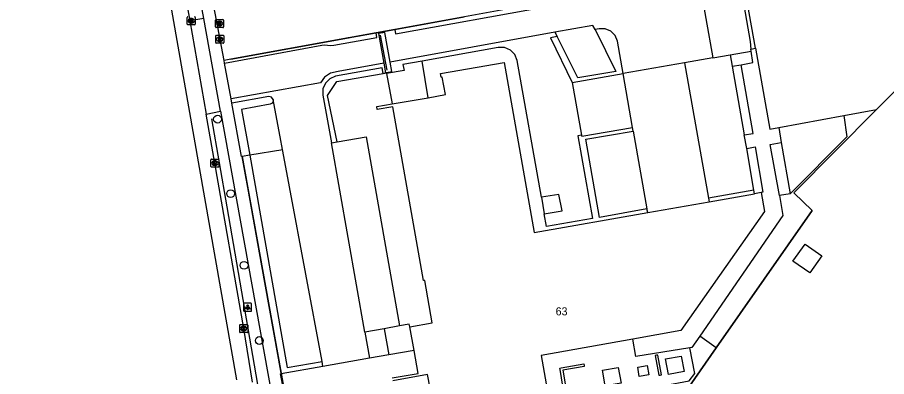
# Model space of a CAD drawing. Extents: x 155018 to 156648, y 383980 to 385733.
# Drawn here: x 155390.1 to 155498.7, y 385323.3 to 385368.2 of the extents above; entities that cross this region are included whole.
import ezdxf

# ---------------------------------------------------------------- set-up
doc = ezdxf.new("R2010")
doc.units = 0
for name, color, linetype in [('IMGEO_Boom', 7, 'Continuous'), ('IMGEO_Groenvoorziening', 7, 'Continuous'), ('IMGEO_Hek', 7, 'Continuous'), ('IMGEO_Kolk', 7, 'Continuous'), ('IMGEO_Lichtpunt', 7, 'Continuous'), ('IMGEO_Pand', 7, 'Continuous'), ('IMGEO_Pand_nummerreeks', 7, 'Continuous'), ('IMGEO_Parkeervlak_gesloten', 7, 'Continuous'), ('IMGEO_Parkeervlak_open', 7, 'Continuous'), ('IMGEO_Rijbaan_lokaal_gesloten', 7, 'Continuous'), ('IMGEO_Rijbaan_lokaal_open', 7, 'Continuous'), ('IMGEO_Rioolput', 7, 'Continuous'), ('IMGEO_Terreindeel_onvherhard', 7, 'Continuous'), ('IMGEO_Voetpad_halfverhard', 7, 'Continuous'), ('IMGEO_Voetpad_open', 7, 'Continuous')]:
    doc.layers.add(name, color=color, linetype=linetype)

msp = doc.modelspace()

# ---------------------------------------------------------------- linework, layer by layer
at = {"layer": 'IMGEO_Boom'}
for centre in [(155415.08, 385355.45), (155416.72, 385346.14), (155418.4, 385337.18), (155420.3, 385327.77)]:
    msp.add_circle(centre, 0.489, dxfattribs=at)
at = {"layer": 'IMGEO_Groenvoorziening'}
for points in [[(155477.41, 385326.84), (155489.4, 385344.04), (155487.11, 385346.25), (155487.14, 385346.28), (155497.42, 385356.65)], [(155486.63, 385346.12), (155485.29, 385345.9)], [(155477.41, 385326.84), (155475.35, 385328.33)], [(155462.64, 385305.65), (155477.41, 385326.84)]]:
    msp.add_lwpolyline(points, dxfattribs=at)
at = {"layer": 'IMGEO_Hek'}
for points in [[(155437.24, 385366.66), (155445.92, 385368.25)], [(155416.73, 385362.94), (155431.46, 385365.62), (155431.42, 385365.6), (155434.9, 385366.24)], [(155434.9, 385366.24), (155437.24, 385366.66)], [(155436.27, 385361.56), (155435.43, 385365.95)], [(155430.02, 385352.61), (155428.83, 385358.4), (155429.97, 385360.15), (155435.79, 385361.16)], [(155435.79, 385361.16), (155436.19, 385361.23)], [(155436.19, 385361.23), (155436.2, 385361.17)], [(155436.2, 385361.17), (155436.9, 385357.35)], [(155497.42, 385356.65), (155487.14, 385346.28)], [(155414.33, 385355.51), (155416.24, 385344.47), (155420.09, 385322.29), (155420.23, 385319.44), (155420.05, 385316.55)], [(155423.25, 385351.63), (155419.11, 385350.94)], [(155419.11, 385350.94), (155418.17, 385350.79), (155423.02, 385323.71)], [(155487.14, 385346.28), (155487.11, 385346.25), (155489.4, 385344.04), (155477.41, 385326.84)], [(155477.41, 385326.84), (155462.64, 385305.65)], [(155423.02, 385323.71), (155423.58, 385320.66)]]:
    msp.add_lwpolyline(points, dxfattribs=at)
at = {"layer": 'IMGEO_Kolk'}
for p, q in [((155411.3, 385367.32), (155411.3, 385368.18)), ((155411.79, 385368.03), (155411.81, 385368.03)), ((155412.3, 385368.18), (155412.3, 385367.32)), ((155412.22, 385367.25), (155411.37, 385367.25)), ((155411.81, 385367.47), (155411.78, 385367.47)), ((155414.25, 385349.53), (155414.25, 385350.38)), ((155414.33, 385350.45), (155415.18, 385350.45)), ((155415.18, 385349.45), (155414.33, 385349.45)), ((155414.74, 385350.23), (155414.77, 385350.23)), ((155414.76, 385349.67), (155414.74, 385349.67)), ((155415.25, 385350.38), (155415.25, 385349.53)), ((155417.85, 385328.84), (155417.85, 385329.7)), ((155417.92, 385329.77), (155418.77, 385329.77)), ((155418.36, 385328.99), (155418.33, 385328.99)), ((155418.34, 385329.55), (155418.36, 385329.55)), ((155418.85, 385329.7), (155418.85, 385328.84)), ((155418.77, 385328.77), (155417.92, 385328.77))]:
    msp.add_line(p, q, dxfattribs=at)
for points in [[(155411.3, 385367.32), (155411.3, 385368.18)], [(155411.62, 385367.95), (155411.74, 385367.95), (155411.74, 385367.8), (155411.87, 385367.95), (155412.04, 385367.95), (155411.89, 385367.8), (155412.04, 385367.55), (155411.89, 385367.55), (155411.81, 385367.72), (155411.74, 385367.65), (155411.74, 385367.55), (155411.62, 385367.55), (155411.62, 385367.95)], [(155412.3, 385368.18), (155412.3, 385367.32)], [(155412.22, 385367.25), (155411.37, 385367.25)], [(155414.25, 385349.53), (155414.25, 385350.38)], [(155414.33, 385350.45), (155415.18, 385350.45)], [(155415.18, 385349.45), (155414.33, 385349.45)], [(155414.57, 385350.15), (155414.7, 385350.15), (155414.7, 385350), (155414.83, 385350.15), (155414.99, 385350.15), (155414.85, 385350), (155415, 385349.75), (155414.85, 385349.75), (155414.76, 385349.92), (155414.7, 385349.85), (155414.7, 385349.75), (155414.57, 385349.75), (155414.57, 385350.15)], [(155415.25, 385350.38), (155415.25, 385349.53)], [(155417.85, 385328.84), (155417.85, 385329.7)], [(155417.92, 385329.77), (155418.77, 385329.77)], [(155418.17, 385329.47), (155418.29, 385329.47), (155418.29, 385329.32), (155418.42, 385329.47), (155418.59, 385329.47), (155418.44, 385329.32), (155418.59, 385329.07), (155418.44, 385329.07), (155418.36, 385329.24), (155418.29, 385329.17), (155418.29, 385329.07), (155418.17, 385329.07), (155418.17, 385329.47)], [(155418.85, 385329.7), (155418.85, 385328.84)], [(155418.77, 385328.77), (155417.92, 385328.77)]]:
    msp.add_lwpolyline(points, dxfattribs=at)
for centre, start, end in [((155411.37, 385368.18), 91.552, 178.448), ((155411.37, 385368.18), 91.552, 178.448), ((155412.22, 385368.18), 1.552, 88.448), ((155412.22, 385368.18), 1.552, 88.448), ((155411.37, 385367.33), 181.552, 268.448), ((155411.37, 385367.33), 181.552, 268.448), ((155412.22, 385367.33), 271.552, 358.448), ((155412.22, 385367.33), 271.552, 358.448), ((155414.33, 385350.38), 91.552, 178.448), ((155414.33, 385350.38), 91.552, 178.448), ((155414.33, 385349.53), 181.552, 268.448), ((155414.33, 385349.53), 181.552, 268.448), ((155415.18, 385350.38), 1.552, 88.448), ((155415.18, 385350.38), 1.552, 88.448), ((155415.18, 385349.53), 271.552, 358.448), ((155415.18, 385349.53), 271.552, 358.448), ((155417.92, 385329.7), 91.552, 178.448), ((155417.92, 385329.7), 91.552, 178.448), ((155417.92, 385328.85), 181.552, 268.448), ((155417.92, 385328.85), 181.552, 268.448), ((155418.77, 385329.7), 1.552, 88.448), ((155418.77, 385329.7), 1.552, 88.448), ((155418.77, 385328.85), 271.552, 358.448), ((155418.77, 385328.85), 271.552, 358.448)]:
    msp.add_arc(centre, 0.0765, start, end, dxfattribs=at)
for centre, major_axis, ratio, start_param, end_param in [((155411.78, 385367.75), (-0.387, 0.002), 0.722429, 4.712389, 7.853982), ((155411.81, 385367.75), (-0.39, 0.002), 0.717154, 1.570796, 4.712389), ((155414.74, 385349.95), (-0.387, 0.002), 0.722429, 4.712389, 7.853982), ((155414.76, 385349.95), (-0.39, 0.002), 0.717154, 1.570796, 4.712389), ((155418.33, 385329.27), (-0.387, 0.002), 0.722429, 4.712389, 7.853982), ((155418.36, 385329.27), (-0.39, 0.002), 0.717154, 1.570796, 4.712389)]:
    msp.add_ellipse(centre, major_axis=major_axis, ratio=ratio, start_param=start_param, end_param=end_param, dxfattribs=at)
at = {"layer": 'IMGEO_Lichtpunt'}
for p, q in [((155418.34, 385332.34), (155418.34, 385331.53)), ((155418.34, 385332.34), (155418.34, 385331.53)), ((155419.24, 385332.43), (155418.43, 385332.43)), ((155419.24, 385332.43), (155418.43, 385332.43)), ((155419.34, 385331.53), (155419.34, 385332.34)), ((155419.34, 385331.53), (155419.34, 385332.34)), ((155418.43, 385331.44), (155419.24, 385331.44)), ((155418.43, 385331.44), (155419.24, 385331.44))]:
    msp.add_line(p, q, dxfattribs=at)
for points in [[(155418.71, 385332), (155418.75, 385331.98), (155418.56, 385331.71), (155418.53, 385331.74), (155418.71, 385332)], [(155418.81, 385331.96), (155418.86, 385331.96), (155418.86, 385331.63), (155418.81, 385331.63), (155418.81, 385331.96)], [(155418.92, 385331.98), (155418.96, 385332), (155419.15, 385331.74), (155419.11, 385331.71), (155418.92, 385331.98)]]:
    msp.add_lwpolyline(points, dxfattribs=at)
msp.add_circle((155418.84, 385332.14), 0.0994, dxfattribs=at)
for centre, start, end in [((155418.43, 385332.34), 90, 180), ((155418.43, 385332.34), 90, 180), ((155419.24, 385332.34), 0, 90), ((155419.24, 385332.34), 0, 90), ((155418.43, 385331.53), 180, 270), ((155418.43, 385331.53), 180, 270), ((155419.24, 385331.53), 270, 0), ((155419.24, 385331.53), 270, 360)]:
    msp.add_arc(centre, 0.0946, start, end, dxfattribs=at)
at = {"layer": 'IMGEO_Pand'}
for points in [[(155497.42, 385356.65), (155515.23, 385374.57), (155512.67, 385388.95), (155511.8, 385393.87), (155506.78, 385392.98)], [(155482.3, 385364.33), (155480.6, 385373.9)], [(155482.3, 385364.33), (155484.1, 385354.22), (155485.21, 385354.42)], [(155441.39, 385358.13), (155443.58, 385358.52), (155443.17, 385360.72), (155443.02, 385360.7), (155442.94, 385361.14), (155450.89, 385362.54), (155454.65, 385341.26), (155468.85, 385343.77)], [(155459.41, 385360.02), (155465.79, 385361.14)], [(155466.95, 385354.42), (155465.79, 385361.14)], [(155459.41, 385360.02), (155460.57, 385353.44)], [(155436.9, 385357.35), (155441.39, 385358.13)], [(155439.1, 385329.48), (155441.89, 385329.98), (155440.97, 385335.28), (155440.83, 385335.26), (155436.98, 385357), (155435.02, 385356.65), (155434.97, 385357.02), (155436.9, 385357.35)], [(155493.33, 385355.9), (155497.42, 385356.65)], [(155485.21, 385354.42), (155493.33, 385355.9)], [(155460.57, 385353.44), (155460.59, 385353.31), (155466.95, 385354.42)], [(155483.01, 385346.27), (155483.44, 385343.9), (155473, 385329.02), (155466.98, 385327.96)], [(155483.01, 385346.27), (155482.17, 385346.12)], [(155468.85, 385343.77), (155476.52, 385345.13)], [(155476.52, 385345.13), (155482.17, 385346.12)], [(155489.1, 385336.23), (155486.99, 385337.71), (155488.5, 385339.82), (155490.59, 385338.35), (155489.1, 385336.23)], [(155439.64, 385326.52), (155439.1, 385329.48)], [(155466.98, 385327.96), (155455.53, 385325.92), (155458.58, 385308.66)], [(155436.92, 385323.09), (155440.16, 385323.66), (155439.64, 385326.52)], [(155450.24, 385300.54), (155450.06, 385300.3), (155448.49, 385301.47), (155447.09, 385302.84), (155445.89, 385304.39), (155444.93, 385306.1), (155445.02, 385306.14), (155444.34, 385307.87), (155443.96, 385309.65), (155442.72, 385316.81), (155442.09, 385320.33), (155441.93, 385320.31), (155441.34, 385323.51), (155436.98, 385322.74)]]:
    msp.add_lwpolyline(points, dxfattribs=at)
at = {"layer": 'IMGEO_Parkeervlak_gesloten'}
msp.add_lwpolyline([(155476.98, 385363.12), (155479.14, 385363.5)], dxfattribs=at)
at = {"layer": 'IMGEO_Parkeervlak_open'}
for points in [[(155479.4, 385362.06), (155480.9, 385353.49)], [(155422.04, 385357.91), (155422.03, 385357.65), (155421.89, 385357.43), (155421.65, 385357.32), (155418.09, 385356.66), (155419.11, 385350.94), (155423.8, 385324.4), (155428.14, 385325.14)], [(155482.09, 385346.59), (155481.21, 385351.79)], [(155435.91, 385329.25), (155433.5, 385328.82)]]:
    msp.add_lwpolyline(points, dxfattribs=at)
at = {"layer": 'IMGEO_Rijbaan_lokaal_gesloten'}
for points in [[(155417.5, 385322.86), (155398.29, 385432.16), (155390.07, 385480.51)], [(155406.93, 385394.35), (155408.16, 385387.2), (155410.39, 385374.47), (155411.6, 385367.74)], [(155437.24, 385366.66), (155437.31, 385366.1), (155475.24, 385372.98)], [(155475.24, 385372.98), (155476.98, 385363.12)], [(155411.6, 385367.74), (155413.68, 385356.07)], [(155462.26, 385366.66), (155462, 385367.17), (155457.24, 385366.31)], [(155415.97, 385362.45), (155428.12, 385364.71), (155428.47, 385364.75), (155428.83, 385364.69), (155429.18, 385364.67), (155429.63, 385364.7), (155434.98, 385365.67), (155434.9, 385366.24)], [(155437.24, 385366.66), (155434.9, 385366.24)], [(155436.65, 385362.58), (155435.98, 385366.29), (155435.18, 385366.16), (155435.87, 385362.44)], [(155457.24, 385366.31), (155436.65, 385362.58)], [(155465.79, 385361.14), (155465.08, 385365.19), (155464.79, 385365.9), (155464.25, 385366.45), (155463.53, 385366.74), (155462.76, 385366.74), (155462.26, 385366.66)], [(155416.77, 385358), (155415.97, 385362.45)], [(155473.44, 385362.49), (155465.79, 385361.14)], [(155476.98, 385363.12), (155473.44, 385362.49)], [(155435.87, 385362.44), (155430.16, 385361.41), (155429.21, 385361.19), (155428.46, 385360.7), (155427.93, 385360), (155416.77, 385358)], [(155419.47, 385322.57), (155418.35, 385329.27), (155414.75, 385349.95), (155413.68, 385356.07)], [(155493.33, 385355.9), (155493.73, 385353.24), (155486.63, 385346.12)], [(155485.21, 385354.42), (155485.53, 385352.54)], [(155485.53, 385352.54), (155486.63, 385346.12)], [(155455.92, 385343.61), (155458.14, 385343.99), (155457.75, 385346.02), (155455.55, 385345.68)], [(155455.55, 385345.68), (155455.92, 385343.61)]]:
    msp.add_lwpolyline(points, dxfattribs=at)
at = {"layer": 'IMGEO_Rijbaan_lokaal_open'}
for points in [[(155413.36, 385368.05), (155411.6, 385367.74)], [(155415.46, 385356.43), (155413.36, 385368.05)], [(155457.54, 385365.78), (155456.68, 385365.63), (155459.41, 385360.02)], [(155457.24, 385366.31), (155457.54, 385365.78)], [(155455.55, 385345.68), (155452.52, 385362.8), (155452.22, 385363.53), (155451.68, 385364.09), (155450.95, 385364.4), (155450.16, 385364.42), (155440.64, 385362.72)], [(155436.18, 385361.27), (155436.86, 385361.39), (155436.65, 385362.58)], [(155440.64, 385362.72), (155438.25, 385362.29), (155438.39, 385361.54), (155436.2, 385361.17)], [(155473.44, 385362.49), (155476.43, 385345.58)], [(155435.79, 385361.16), (155435.65, 385361.85), (155429.81, 385360.81), (155429.1, 385360.5), (155428.56, 385359.96), (155428.25, 385359.23), (155428.24, 385358.44), (155429.32, 385352.49)], [(155435.87, 385362.44), (155436.07, 385361.25), (155436.18, 385361.27)], [(155436.19, 385361.23), (155435.79, 385361.16)], [(155436.18, 385361.27), (155436.19, 385361.23)], [(155436.2, 385361.17), (155436.19, 385361.23)], [(155422.04, 385357.91), (155421.84, 385358.21), (155421.49, 385358.29), (155416.87, 385357.45)], [(155416.87, 385357.45), (155416.77, 385358)], [(155428.14, 385325.14), (155422.04, 385357.91)], [(155413.68, 385356.07), (155415.46, 385356.43)], [(155467.04, 385353.95), (155466.95, 385354.42)], [(155467.04, 385353.95), (155468.74, 385344.24)], [(155460.57, 385353.44), (155460.11, 385353.36), (155461.93, 385343.01), (155456.19, 385342.02), (155455.92, 385343.61)], [(155433.5, 385328.82), (155429.32, 385352.49)], [(155476.43, 385345.58), (155476.52, 385345.13)], [(155468.85, 385343.77), (155468.74, 385344.24)], [(155433.5, 385328.82), (155434.09, 385325.55)], [(155434.09, 385325.55), (155428.22, 385324.53)], [(155428.22, 385324.53), (155428.14, 385325.14)]]:
    msp.add_lwpolyline(points, dxfattribs=at)
at = {"layer": 'IMGEO_Rioolput'}
for p, q in [((155414.91, 385367.91), (155415.76, 385367.91)), ((155414.83, 385366.98), (155414.83, 385367.83)), ((155415.76, 385366.91), (155414.91, 385366.91)), ((155415.32, 385367.69), (155415.35, 385367.69)), ((155415.34, 385367.13), (155415.32, 385367.13)), ((155415.83, 385367.83), (155415.83, 385366.98)), ((155414.86, 385365.02), (155414.86, 385365.87)), ((155414.93, 385365.94), (155415.79, 385365.94)), ((155415.35, 385365.72), (155415.37, 385365.72)), ((155415.86, 385365.87), (155415.86, 385365.02)), ((155415.79, 385364.94), (155414.93, 385364.94)), ((155415.37, 385365.16), (155415.34, 385365.16))]:
    msp.add_line(p, q, dxfattribs=at)
for points in [[(155414.91, 385367.91), (155415.76, 385367.91)], [(155414.83, 385366.98), (155414.83, 385367.83)], [(155415.76, 385366.91), (155414.91, 385366.91)], [(155415.42, 385367.6), (155415.17, 385367.61), (155415.17, 385367.21)], [(155415.17, 385367.21), (155415.29, 385367.21), (155415.29, 385367.37), (155415.3, 385367.37)], [(155415.35, 385367.53), (155415.29, 385367.53), (155415.29, 385367.44)], [(155415.29, 385367.44), (155415.34, 385367.44)], [(155415.35, 385367.34), (155415.42, 385367.21), (155415.56, 385367.21), (155415.5, 385367.33)], [(155415.83, 385367.83), (155415.83, 385366.98)], [(155414.86, 385365.02), (155414.86, 385365.87)], [(155414.93, 385365.94), (155415.79, 385365.94)], [(155415.86, 385365.87), (155415.86, 385365.02)], [(155415.79, 385364.94), (155414.93, 385364.94)], [(155415.45, 385365.64), (155415.19, 385365.64), (155415.19, 385365.24)], [(155415.19, 385365.24), (155415.32, 385365.24), (155415.32, 385365.4), (155415.33, 385365.4)], [(155415.37, 385365.56), (155415.32, 385365.56), (155415.32, 385365.48)], [(155415.32, 385365.48), (155415.37, 385365.48)], [(155415.38, 385365.37), (155415.45, 385365.24), (155415.59, 385365.24), (155415.52, 385365.37)]]:
    msp.add_lwpolyline(points, dxfattribs=at)
for centre, radius, start, end in [((155414.91, 385367.83), 0.0765, 91.552, 178.448), ((155414.91, 385367.83), 0.0765, 91.552, 178.448), ((155415.76, 385367.83), 0.0765, 1.552, 88.448), ((155415.76, 385367.83), 0.0765, 1.552, 88.448), ((155414.91, 385366.98), 0.0765, 181.552, 268.448), ((155414.91, 385366.98), 0.0765, 181.552, 268.448), ((155415.3, 385367.32), 0.0533, 26.0293, 88.6989), ((155415.33, 385367.63), 0.19, 274.7715, 282.9687), ((155415.35, 385367.43), 0.0964, 77.0061, 93.1865), ((155415.37, 385367.49), 0.0378, 276.6634, 79.6772), ((155415.42, 385367.5), 0.109, 350.3612, 89.416), ((155415.42, 385367.49), 0.112, 277.5842, 350.9817), ((155415.4, 385367.28), 0.108, 29.5134, 73.7905), ((155415.76, 385366.98), 0.0765, 271.552, 358.448), ((155415.76, 385366.98), 0.0765, 271.552, 358.448), ((155414.93, 385365.87), 0.0765, 91.552, 178.448), ((155414.93, 385365.87), 0.0765, 91.552, 178.448), ((155415.78, 385365.87), 0.0765, 1.552, 88.448), ((155415.78, 385365.87), 0.0765, 1.552, 88.448), ((155414.93, 385365.02), 0.0765, 181.552, 268.448), ((155414.93, 385365.02), 0.0765, 181.552, 268.448), ((155415.33, 385365.35), 0.0533, 26.0293, 88.6989), ((155415.38, 385365.46), 0.0964, 77.0061, 93.1865), ((155415.36, 385365.67), 0.19, 274.7715, 282.9687), ((155415.39, 385365.52), 0.0378, 276.6634, 79.6772), ((155415.45, 385365.53), 0.109, 350.3612, 89.416), ((155415.44, 385365.53), 0.112, 277.5842, 350.9817), ((155415.43, 385365.31), 0.108, 29.5134, 73.7905), ((155415.78, 385365.02), 0.0765, 271.552, 358.448), ((155415.78, 385365.02), 0.0765, 271.552, 358.448)]:
    msp.add_arc(centre, radius, start, end, dxfattribs=at)
for centre, major_axis, ratio, start_param, end_param in [((155415.32, 385367.41), (-0.387, 0.002), 0.722429, 4.712389, 7.853982), ((155415.34, 385367.41), (-0.39, 0.002), 0.717154, 1.570796, 4.712389), ((155415.34, 385365.44), (-0.387, 0.002), 0.722429, 4.712389, 7.853982), ((155415.37, 385365.44), (-0.39, 0.002), 0.717154, 1.570796, 4.712389)]:
    msp.add_ellipse(centre, major_axis=major_axis, ratio=ratio, start_param=start_param, end_param=end_param, dxfattribs=at)
at = {"layer": 'IMGEO_Terreindeel_onvherhard'}
for points in [[(155487.52, 385391.93), (155473.6, 385389.47), (155472.18, 385389.21), (155474.96, 385373.56), (155474.81, 385373.53), (155437.24, 385366.66)], [(155434.9, 385366.24), (155431.46, 385365.62), (155416.73, 385362.94), (155415.91, 385362.79)]]:
    msp.add_lwpolyline(points, dxfattribs=at)
at = {"layer": 'IMGEO_Voetpad_halfverhard'}
for points in [[(155430.02, 385352.61), (155428.83, 385358.4), (155429.97, 385360.15), (155435.79, 385361.16)], [(155436.2, 385361.17), (155436.9, 385357.35)], [(155430.02, 385352.61), (155433.64, 385353.25), (155437.82, 385329.59)], [(155429.32, 385352.49), (155430.02, 385352.61)]]:
    msp.add_lwpolyline(points, dxfattribs=at)
at = {"layer": 'IMGEO_Voetpad_open'}
for points in [[(155415.91, 385362.79), (155414.17, 385372.02), (155409.86, 385396.77), (155410.07, 385396.84), (155404.04, 385430.33), (155403.77, 385432.11)], [(155413.36, 385368.05), (155412.69, 385371.68), (155408.61, 385394.66)], [(155480.19, 385373.83), (155480.25, 385373.07), (155481.65, 385365.14), (155481.71, 385364.21)], [(155462.26, 385366.66), (155464.87, 385361.42), (155460.12, 385360.61), (155457.54, 385365.78)], [(155479.14, 385363.5), (155481.75, 385363.96)], [(155480.51, 385362.26), (155481.98, 385362.52), (155481.75, 385363.96)], [(155481.71, 385364.21), (155482.3, 385364.33)], [(155481.75, 385363.96), (155481.71, 385364.21)], [(155415.97, 385362.45), (155415.91, 385362.79)], [(155441.39, 385358.13), (155440.64, 385362.72)], [(155479.14, 385363.5), (155479.4, 385362.06)], [(155479.4, 385362.06), (155480.51, 385362.26)], [(155480.9, 385353.49), (155482.02, 385353.66), (155480.51, 385362.26)], [(155423.04, 385323.62), (155423.02, 385323.71), (155422.61, 385326.01), (155421.07, 385334.58), (155420.61, 385337.13), (155418.86, 385346.89), (155418.58, 385348.5), (155418.17, 385350.79), (155418.06, 385350.77), (155416.87, 385357.45)], [(155415.46, 385356.43), (155422.82, 385315.58), (155421.11, 385309.72), (155423.46, 385294.62)], [(155468.74, 385344.24), (155462.8, 385343.17), (155461.09, 385352.95), (155467.04, 385353.95)], [(155481.21, 385351.79), (155480.9, 385353.49)], [(155481.21, 385351.79), (155482.26, 385351.98), (155483.23, 385346.31), (155483.01, 385346.27)], [(155485.29, 385345.9), (155484.13, 385352.3), (155485.53, 385352.54)], [(155482.09, 385346.59), (155476.43, 385345.58)], [(155482.17, 385346.12), (155482.09, 385346.59)], [(155485.29, 385345.9), (155485.74, 385343.4), (155475.35, 385328.33)], [(155437.82, 385329.59), (155435.91, 385329.25)], [(155435.91, 385329.25), (155436.49, 385325.97)], [(155439.1, 385329.48), (155439.04, 385329.8), (155437.82, 385329.59)], [(155474.11, 385326.85), (155467.34, 385325.79), (155466.98, 385327.96)], [(155475.35, 385328.33), (155474.34, 385326.88), (155474.11, 385326.85)], [(155458.58, 385308.66), (155459.53, 385307.98), (155464.26, 385308.8), (155464.94, 385309.72), (155464.36, 385312.87), (155467.52, 385313.46), (155468.19, 385314.33), (155467.64, 385317.51), (155471.28, 385318.18), (155471.96, 385319.21), (155471.34, 385319.65), (155470.9, 385322.16), (155474.03, 385322.72), (155474.71, 385323.63), (155474.11, 385326.85)], [(155436.49, 385325.97), (155434.09, 385325.55)], [(155439.64, 385326.52), (155436.49, 385325.97)], [(155470.41, 385323.46), (155470.58, 385323.49), (155470.12, 385325.96), (155469.95, 385325.93), (155469.77, 385325.9), (155470.24, 385323.42), (155470.41, 385323.46)], [(155471.07, 385325.48), (155473.03, 385325.83), (155473.4, 385323.88), (155471.45, 385323.51), (155471.07, 385325.48)], [(155428.22, 385324.53), (155423.04, 385323.62)], [(155458.71, 385321.34), (155458.54, 385321.31), (155458.36, 385321.28), (155457.88, 385324.16), (155457.86, 385324.32), (155458.02, 385324.36), (155460.85, 385324.85), (155460.88, 385324.68), (155460.91, 385324.51), (155458.25, 385324.05), (155458.71, 385321.34)], [(155468.97, 385323.48), (155467.79, 385323.28), (155467.6, 385324.45), (155468.79, 385324.66), (155468.97, 385323.48)], [(155423.56, 385320.79), (155423.46, 385320.77), (155423.14, 385322.55), (155422.95, 385323.61), (155423.04, 385323.62)], [(155465.51, 385322.44), (155463.54, 385322.09), (155463.18, 385324.07), (155465.14, 385324.41), (155465.51, 385322.44)]]:
    msp.add_lwpolyline(points, dxfattribs=at)

# ---------------------------------------------------------------- texts
at = {"layer": 'IMGEO_Pand_nummerreeks'}
msp.add_text('63', height=1, dxfattribs=at).set_placement((155457.33, 385330.92))

doc.saveas('drawing.dxf')
